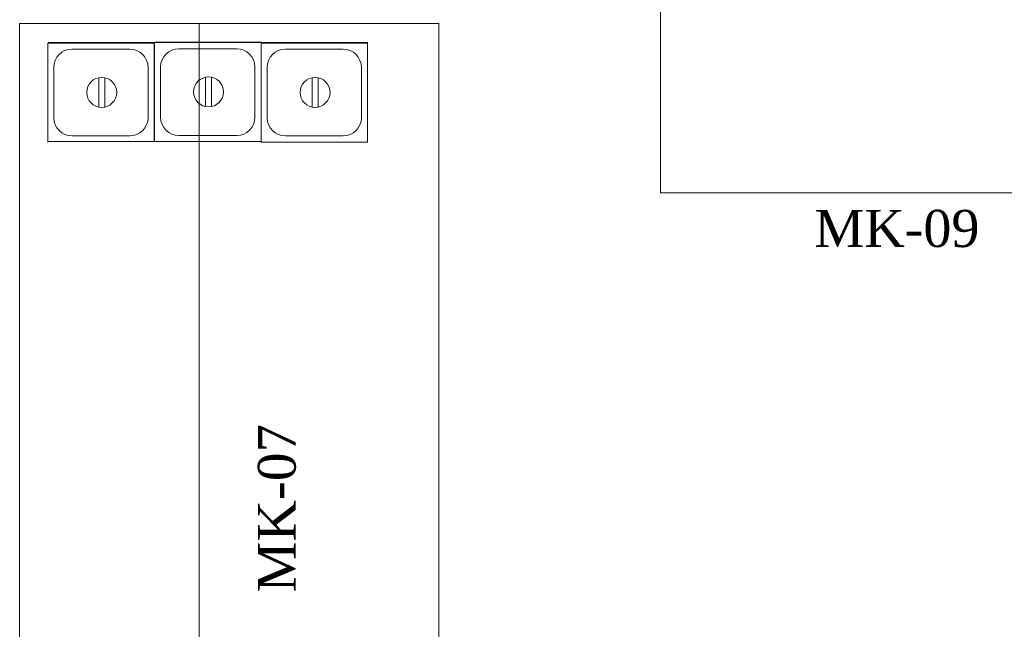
# Model space of a CAD drawing. Extents: x 3940905 to 4145695, y 925352 to 1109797.
# Tile 736 of 1056: x 4035328 to 4036972, y 1098255 to 1099272. Entities that reach past the tile are written whole.
import ezdxf

# ---------------------------------------------------------------- set-up
doc = ezdxf.new("R2010")
doc.units = 0
doc.header["$LTSCALE"] = 750
doc.header["$MEASUREMENT"] = 0
doc.layers.add('CKD Equipments', color=252, linetype='CONTINUOUS', lineweight=0)
doc.layers.add('PDF_A - TEXT', color=7, linetype='CONTINUOUS')
doc.styles.add('CKD_Dimension Text', font='BOOKOS.TTF')

msp = doc.modelspace()

# ---------------------------------------------------------------- linework, layer by layer
at = {"layer": 'CKD Equipments', "color": 252, "true_color": 0x989898}
for p, q in [((4036398.3, 1098983.4, -7.6), (4036398.3, 1099383.9, -7.6)), ((4037194.2, 1098983.4, -7.6), (4036398.3, 1098983.4, -7.6))]:
    msp.add_line(p, q, dxfattribs=at)
at = {"layer": 'CKD Equipments', "ltscale": 2}
for p, q in [((4035327.9, 1099265.9, -7.6), (4035327.9, 1097915.9, -7.6)), ((4036027.9, 1099265.9, -7.6), (4035327.9, 1099265.9, -7.6)), ((4036027.9, 1097915.9, -7.6), (4036027.9, 1099265.9, -7.6))]:
    msp.add_line(p, q, dxfattribs=at)
at = {"layer": 'CKD Equipments'}
msp.add_line((4035627.9, 1099265.9, 497), (4035627.9, 1097915.9, 282.5), dxfattribs=at)
at = {"layer": 'CKD Equipments', "color": 4}
for p, q in [((4035552.5, 1099233.3, -7.6), (4035374.7, 1099233.3, -7.6)), ((4035552.5, 1099233.3, -7.6), (4035374.7, 1099233.3, -7.6)), ((4035374.7, 1099068.2, -7.6), (4035374.7, 1099233.3, -7.6)), ((4035374.7, 1099233.3, -7.6), (4035552.5, 1099233.3, -7.6)), ((4035552.5, 1099233.3, -7.6), (4035374.7, 1099233.3, -7.6)), ((4035552.5, 1099233.3, -7.6), (4035374.7, 1099233.3, -7.6)), ((4035374.7, 1099233.3, -7.6), (4035552.5, 1099233.3, -7.6)), ((4035375.4, 1099234.1, -7.6), (4035553.2, 1099234.1, -7.6)), ((4035553.2, 1099234.1, -7.6), (4035375.4, 1099234.1, -7.6)), ((4035552.5, 1099233.3, -7.6), (4035552.5, 1099068.2, -7.6)), ((4035731, 1099234.1, -7.6), (4035553.2, 1099234.1, -7.6)), ((4035731, 1099234.1, -7.6), (4035553.2, 1099234.1, -7.6)), ((4035553.2, 1099069, -7.6), (4035553.2, 1099234.1, -7.6)), ((4035553.2, 1099234.1, -7.6), (4035731, 1099234.1, -7.6)), ((4035731, 1099234.1, -7.6), (4035553.2, 1099234.1, -7.6)), ((4035731, 1099234.1, -7.6), (4035553.2, 1099234.1, -7.6)), ((4035553.2, 1099234.1, -7.6), (4035731, 1099234.1, -7.6)), ((4035553.9, 1099234.9, -7.6), (4035731.7, 1099234.9, -7.6)), ((4035731.7, 1099234.9, -7.6), (4035553.9, 1099234.9, -7.6)), ((4035731, 1099234.1, -7.6), (4035731, 1099069, -7.6)), ((4035908.8, 1099233.3, -7.6), (4035731, 1099233.3, -7.6)), ((4035908.8, 1099233.3, -7.6), (4035731, 1099233.3, -7.6)), ((4035731, 1099068.2, -7.6), (4035731, 1099233.3, -7.6)), ((4035731, 1099233.3, -7.6), (4035908.8, 1099233.3, -7.6)), ((4035908.8, 1099233.3, -7.6), (4035731, 1099233.3, -7.6)), ((4035908.8, 1099233.3, -7.6), (4035731, 1099233.3, -7.6)), ((4035731, 1099233.3, -7.6), (4035908.8, 1099233.3, -7.6)), ((4035731.7, 1099234.1, -7.6), (4035909.5, 1099234.1, -7.6)), ((4035909.5, 1099234.1, -7.6), (4035731.7, 1099234.1, -7.6)), ((4035908.8, 1099233.3, -7.6), (4035908.8, 1099068.2, -7.6)), ((4035415.3, 1099223.1, -7.6), (4035511.8, 1099223.1, -7.6)), ((4035593.8, 1099223.9, -7.6), (4035690.3, 1099223.9, -7.6)), ((4035771.6, 1099223.1, -7.6), (4035868.1, 1099223.1, -7.6)), ((4035384.8, 1099108.8, -7.6), (4035384.8, 1099192.7, -7.6)), ((4035542.3, 1099192.7, -7.6), (4035542.3, 1099108.8, -7.6)), ((4035563.3, 1099109.6, -7.6), (4035563.3, 1099193.5, -7.6)), ((4035720.8, 1099193.5, -7.6), (4035720.8, 1099109.6, -7.6)), ((4035741.1, 1099108.8, -7.6), (4035741.1, 1099192.7, -7.6)), ((4035898.6, 1099192.7, -7.6), (4035898.6, 1099108.8, -7.6)), ((4035459.9, 1099175.6, -7.6), (4035459.9, 1099126.6, -7.6)), ((4035469.9, 1099126.6, -7.6), (4035469.9, 1099175.6, -7.6)), ((4035638.4, 1099176.4, -7.6), (4035638.4, 1099127.4, -7.6)), ((4035648.4, 1099127.4, -7.6), (4035648.4, 1099176.4, -7.6)), ((4035816.2, 1099175.6, -7.6), (4035816.2, 1099126.6, -7.6)), ((4035826.2, 1099126.6, -7.6), (4035826.2, 1099175.6, -7.6)), ((4035552.5, 1099069, -7.6), (4035374.7, 1099069, -7.6)), ((4035552.5, 1099069, -7.6), (4035374.7, 1099069, -7.6)), ((4035374.7, 1099069, -7.6), (4035552.5, 1099069, -7.6)), ((4035552.5, 1099069, -7.6), (4035374.7, 1099069, -7.6)), ((4035552.5, 1099069, -7.6), (4035374.7, 1099069, -7.6)), ((4035374.7, 1099069, -7.6), (4035552.5, 1099069, -7.6)), ((4035511.8, 1099078.4, -7.6), (4035415.3, 1099078.4, -7.6)), ((4035731, 1099069, -7.6), (4035553.2, 1099069, -7.6)), ((4035731, 1099069, -7.6), (4035553.2, 1099069, -7.6)), ((4035553.2, 1099069, -7.6), (4035731, 1099069, -7.6)), ((4035731, 1099069, -7.6), (4035553.2, 1099069, -7.6)), ((4035731, 1099069, -7.6), (4035553.2, 1099069, -7.6)), ((4035553.2, 1099069, -7.6), (4035731, 1099069, -7.6)), ((4035690.3, 1099079.2, -7.6), (4035593.8, 1099079.2, -7.6)), ((4035868.1, 1099078.4, -7.6), (4035771.6, 1099078.4, -7.6)), ((4035908.8, 1099068.2, -7.6), (4035731, 1099068.2, -7.6)), ((4035908.8, 1099068.2, -7.6), (4035731, 1099068.2, -7.6)), ((4035731, 1099068.2, -7.6), (4035908.8, 1099068.2, -7.6)), ((4035908.8, 1099068.2, -7.6), (4035731, 1099068.2, -7.6)), ((4035908.8, 1099068.2, -7.6), (4035731, 1099068.2, -7.6)), ((4035731, 1099068.2, -7.6), (4035908.8, 1099068.2, -7.6))]:
    msp.add_line(p, q, dxfattribs=at)
for centre in [(4035464.9, 1099151.1, -7.6), (4035643.4, 1099151.9, -7.6), (4035821.2, 1099151.1, -7.6)]:
    msp.add_circle(centre, 25, dxfattribs=at)
for centre, start, end in [((4035415.3, 1099192.7, -7.6), 90, 180), ((4035511.8, 1099192.7, -7.6), 0, 90), ((4035593.8, 1099193.5, -7.6), 90, 180), ((4035690.3, 1099193.5, -7.6), 0, 90), ((4035771.6, 1099192.7, -7.6), 90, 180), ((4035868.1, 1099192.7, -7.6), 0, 90), ((4035415.3, 1099108.8, -7.6), 180, 270), ((4035511.8, 1099108.8, -7.6), 270, 0), ((4035593.8, 1099109.6, -7.6), 180, 270), ((4035690.3, 1099109.6, -7.6), 270, 0), ((4035771.6, 1099108.8, -7.6), 180, 270), ((4035868.1, 1099108.8, -7.6), 270, 0)]:
    msp.add_arc(centre, 30.5, start, end, dxfattribs=at)

# ---------------------------------------------------------------- texts
at = {"layer": 'PDF_A - TEXT', "insert": (4036655.2, 1098955, -7.6), "char_height": 61.96, "width": 1204.096, "attachment_point": 1, "style": 'CKD_Dimension Text'}
msp.add_mtext('MK-09', dxfattribs=at)
at = {"layer": 'PDF_A - TEXT', "insert": (4035725.7, 1098316.5, -7.6), "char_height": 63.24, "width": 1388.102, "attachment_point": 1, "rotation": 90, "style": 'CKD_Dimension Text'}
msp.add_mtext('MK-07', dxfattribs=at)

doc.saveas('drawing.dxf')
